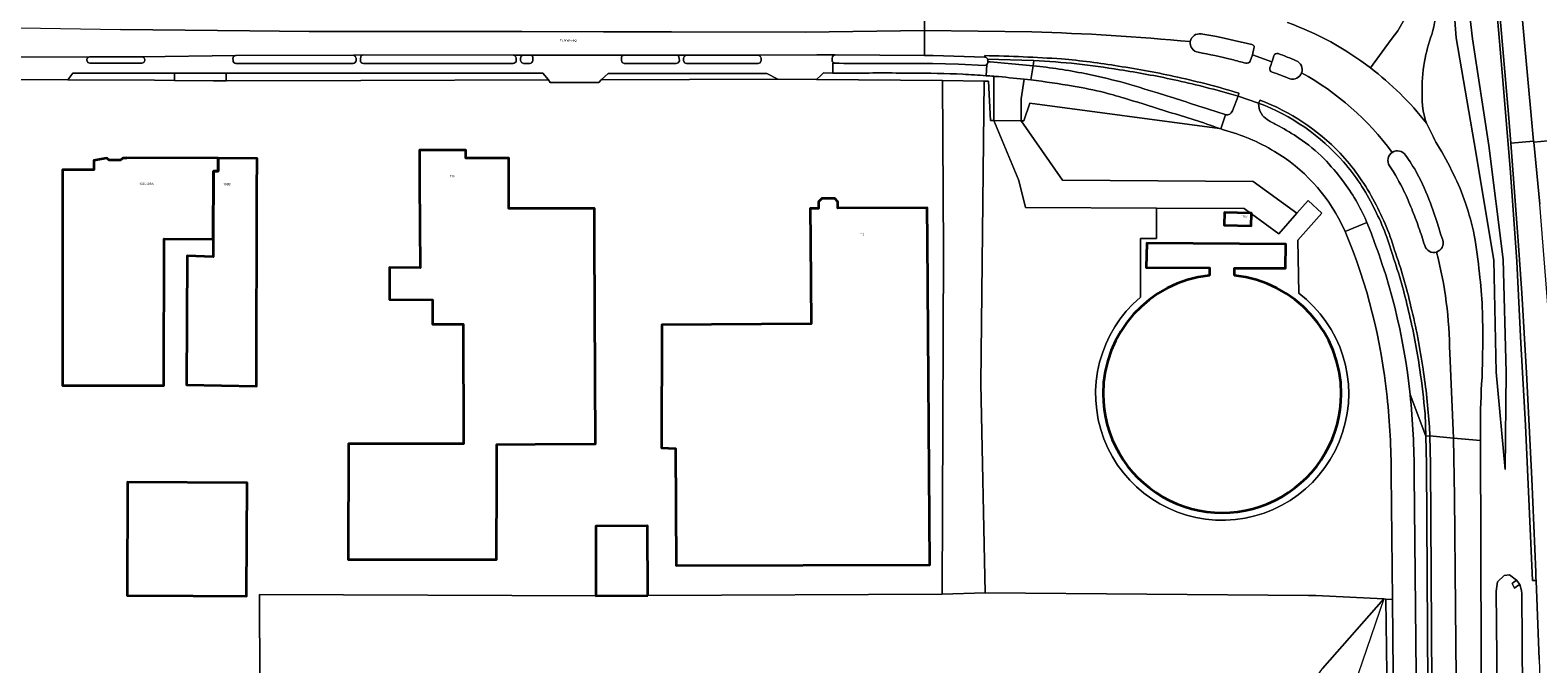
# Model space of a CAD drawing. Header units: metres. Extents: x 197700 to 204338, y 317132 to 325229.
# Tile 495 of 656: x 200923 to 201155, y 320291 to 320388. Entities that reach past the tile are written whole.
import ezdxf
from ezdxf.enums import TextEntityAlignment as Align

# ---------------------------------------------------------------- set-up
doc = ezdxf.new("R2010")
doc.units = ezdxf.units.M
for name, color, linetype, lineweight in [('B-WE-GR-BEPLANTING_CULTUUR_BOSPLANTSOEN-GV', 90, 'Continuous', 18), ('B-WE-GR-BEPLANTING_CULTUUR_HEESTERS-GV', 90, 'Continuous', 18), ('B-WE-GR-GRAS-GV', 60, 'Continuous', 13), ('B-WE-GW-TALUD_KRUIN-G', 90, 'Continuous', 18), ('B-WE-IE-TERREINAFSCHEIDING_KUNSTMATIG_HEKWERK-G', 20, 'IE-TERREINAFSCHEIDING-KUNSTMATIG', 18), ('B-WE-OG-BEBOUWING-GV', 7, 'Continuous', 35), ('B-WE-OG-BEBOUWING-T18', 10, 'Continuous', 18), ('B-WE-OG-BEBOUWING_BASSIN-GV', 7, 'Continuous', 35), ('B-WE-OG-TERREIN_CULTUURSCHEIDING-GV', 7, 'Continuous', 18), ('B-WE-OG-TERREIN_ERF-GV', 7, 'Continuous', 18), ('B-WE-OG-TOPOGRAFIE-T18', 10, 'Continuous', 18), ('B-WE-OG-WATER_GREPPEL-GV', 160, 'Continuous', 18), ('B-WE-OG-WEG-GV', 7, 'Continuous', 18), ('B-WE-VH-ONVERHARD-GV', 252, 'Continuous', 18), ('B-WE-VH-VERHARDING_ASFALT-GV', 252, 'Continuous', 18), ('B-WE-VH-VERHARDING_BETON-GV', 252, 'Continuous', 18), ('B-WE-VH-VERHARDING_BETONSTRAATSTEEN-GV', 252, 'Continuous', 18), ('B-WE-VH-VERHARDING_HALFVERHARDING_GRIND-GV', 252, 'Continuous', 18), ('B-WE-VH-VERHARDING_TEGEL-GV', 252, 'Continuous', 18)]:
    doc.layers.add(name, color=color, linetype=linetype, lineweight=lineweight)
doc.styles.add('NLCS-ISO-M200-T18', font='NLCS-ISO.ttf', dxfattribs={"height": 0.36})
doc.linetypes.add('IE-TERREINAFSCHEIDING-KUNSTMATIG', pattern='A,4,[82,NLCS.SHX,S=0.75,R=90,X=0,Y=0],4,-2', length=10)

msp = doc.modelspace()

# ---------------------------------------------------------------- linework, layer by layer
at = {"layer": 'B-WE-GR-BEPLANTING_CULTUUR_BOSPLANTSOEN-GV'}
msp.add_lwpolyline([(201122.008, 320289.813), (201131.487, 320300.523), (201121.016, 320301.038), (201119.851, 320301.048), (201070.03, 320301.497), (201063.413, 320301.274), (201018.065, 320301.041), (201010.078, 320301.008), (200958.252, 320301.225), (200958.559, 320220.551)], dxfattribs=at)
at = {"layer": 'B-WE-GR-BEPLANTING_CULTUUR_HEESTERS-GV'}
for points in [[(200932.061, 320384.138), (200931.76, 320384.011), (200931.64, 320383.709), (200931.641, 320383.608), (200931.771, 320383.288), (200932.084, 320383.142), (200940.097, 320383.147), (200940.428, 320383.261), (200940.586, 320383.575), (200940.555, 320383.725), (200940.412, 320384.04), (200940.091, 320384.168)], [(201035.058, 320384.4), (201024.031, 320384.396), (201023.709, 320384.266), (201023.573, 320383.947), (201023.574, 320383.563), (201023.704, 320383.238), (201024.029, 320383.108), (201035.065, 320383.1), (201035.387, 320383.237), (201035.521, 320383.561), (201035.516, 320383.933), (201035.381, 320384.258)]]:
    msp.add_lwpolyline(points, close=True, dxfattribs=at)
for points in [[(200954.623, 320384.361), (200954.523, 320384.36), (200954.244, 320384.206), (200954.146, 320383.903), (200954.159, 320383.609)], [(200954.615, 320383.137), (200972.665, 320383.132)], [(200973.108, 320383.583), (200973.109, 320383.961), (200972.998, 320384.269), (200972.702, 320384.41), (200954.623, 320384.361)], [(200997.797, 320383.571), (200997.785, 320383.97), (200997.655, 320384.282), (200997.341, 320384.405), (200974.227, 320384.429), (200973.905, 320384.281), (200973.785, 320383.95), (200973.795, 320383.564)], [(200974.244, 320383.135), (200997.319, 320383.133)], [(200999.994, 320384.412), (200998.868, 320384.407), (200998.554, 320384.27), (200998.438, 320383.949), (200998.444, 320383.573), (200998.58, 320383.253), (200998.901, 320383.119), (200999.89, 320383.117)], [(201000.357, 320383.58), (201000.365, 320383.946)], [(201014.001, 320383.901), (201013.988, 320383.559), (201014.123, 320383.255), (201014.429, 320383.125), (201022.436, 320383.095), (201022.761, 320383.232), (201022.923, 320383.547), (201022.922, 320383.955), (201022.785, 320384.279), (201022.458, 320384.411)], [(201022.458, 320384.411), (201014.396, 320384.387)], [(201046.457, 320383.954), (201046.453, 320383.597)], [(201069.978, 320384.112), (201062.035, 320384.362), (201060.696, 320384.369), (201046.952, 320384.444)], [(201052.459, 320383.109), (201057.199, 320383.117), (201061.944, 320383.111)], [(201061.944, 320383.111), (201065.953, 320382.989), (201069.987, 320382.805)], [(201070.43, 320383.249), (201070.438, 320383.38), (201070.455, 320383.638)]]:
    msp.add_lwpolyline(points, dxfattribs=at)
for points in [[(200954.159, 320383.609, 0.4245545), (200954.615, 320383.137)], [(200972.665, 320383.132, 0.4563606), (200973.108, 320383.583)], [(200973.795, 320383.564, 0.4510509), (200974.244, 320383.135)], [(200997.319, 320383.133, 0.4411627), (200997.797, 320383.571)], [(200999.89, 320383.117, 0.4236688), (201000.357, 320383.58)], [(201000.365, 320383.946, 0.4528054), (200999.994, 320384.412)], [(201014.396, 320384.387, 0.4655485), (201014.001, 320383.901)], [(201046.453, 320383.597, 0.3696734), (201046.865, 320383.152)], [(201046.952, 320384.444, 0.3766308), (201046.457, 320383.954)], [(201046.865, 320383.152, 0.0023238), (201052.459, 320383.109)], [(201070.426, 320383.769, 0.2970602), (201069.978, 320384.112)], [(201070.298, 320382.985, 0.1272911), (201070.43, 320383.249)], [(201070.455, 320383.638, 0.0703293), (201070.426, 320383.769)], [(201069.987, 320382.805, 0.1608569), (201070.298, 320382.985)]]:
    msp.add_lwpolyline(points, format="xyb", dxfattribs=at)
at = {"layer": 'B-WE-GR-GRAS-GV'}
msp.add_lwpolyline([(201131.91, 320289.058), (201131.793, 320300.508), (201131.487, 320300.523), (201122.008, 320289.813)], dxfattribs=at)
at = {"layer": 'B-WE-GW-TALUD_KRUIN-G'}
msp.add_lwpolyline([(201115.549, 320280.498), (201122.008, 320289.813), (201131.487, 320300.523), (201121.016, 320301.038), (201119.851, 320301.048), (201070.03, 320301.497), (201063.413, 320301.274), (201018.065, 320301.041), (201010.078, 320301.008), (200958.252, 320301.225), (200958.559, 320220.551)], dxfattribs=at)
at = {"layer": 'B-WE-IE-TERREINAFSCHEIDING_KUNSTMATIG_HEKWERK-G'}
for points in [[(200928.698, 320380.579), (200942.079, 320380.554), (200945.13, 320380.514)], [(200945.13, 320380.514), (200951.171, 320380.435), (200953.079, 320380.44)], [(200953.079, 320380.44), (200973.837, 320380.49), (201002.75, 320380.594)], [(201010.857, 320380.613), (201038.124, 320380.686)], [(201044.045, 320380.636), (201063.474, 320380.509)], [(201063.474, 320380.509), (201063.609, 320354.241), (201063.413, 320301.274)], [(201069.879, 320380.397), (201063.474, 320380.509)], [(201071.344, 320374.337), (201070.879, 320374.343), (201070.569, 320380.382), (201069.879, 320380.397)], [(201106.146, 320373.094), (201076.904, 320376.987), (201076.021, 320374.281), (201075.589, 320374.286)], [(201071.365, 320374.337), (201071.344, 320374.337)], [(201075.508, 320374.287), (201071.365, 320374.337)], [(201075.589, 320374.286), (201075.508, 320374.287)], [(200958.252, 320301.225), (201010.078, 320301.008)], [(200958.559, 320220.551), (200958.252, 320301.225)], [(201018.065, 320301.041), (201063.413, 320301.274)], [(201070.03, 320301.497), (201063.413, 320301.274)], [(201119.851, 320301.048), (201070.03, 320301.497)], [(201119.851, 320301.048), (201121.016, 320301.038), (201131.487, 320300.523)], [(201131.487, 320300.523), (201124.217, 320279.364), (201121.56, 320278.251)]]:
    msp.add_lwpolyline(points, dxfattribs=at)
at = {"layer": 'B-WE-OG-BEBOUWING-GV'}
for points in [[(200994.809, 320319.337), (200994.827, 320324.346), (201000.698, 320324.386), (201009.981, 320324.448), (201009.848, 320355.757), (201009.846, 320360.757), (200996.676, 320360.749), (200996.671, 320368.539), (200990.034, 320368.537), (200990.033, 320369.757), (200982.887, 320369.753), (200982.89, 320364.753), (200982.982, 320351.59), (200978.275, 320351.633), (200978.256, 320346.718), (200984.914, 320346.676), (200984.898, 320342.909), (200989.641, 320342.926), (200989.683, 320324.438), (200971.935, 320324.437), (200971.922, 320306.589), (200994.762, 320306.607)], [(200951.121, 320355.998), (200951.168, 320366.512), (200951.845, 320366.509), (200951.854, 320368.509), (200937.754, 320368.571), (200937.765, 320368.494), (200937.199, 320368.495), (200936.807, 320368.182), (200935.092, 320368.187), (200934.702, 320368.53), (200932.714, 320368.157), (200932.73, 320366.701), (200927.906, 320366.715), (200927.892, 320361.715), (200927.893, 320333.473), (200943.474, 320333.448), (200943.566, 320356.077)], [(200951.854, 320368.509), (200951.845, 320366.509), (200951.168, 320366.512), (200951.121, 320355.998), (200951.117, 320353.304), (200947.108, 320353.439), (200946.972, 320333.528), (200957.751, 320333.364), (200957.831, 320363.482), (200957.854, 320368.482)], [(201061.136, 320355.86), (201061.112, 320360.86), (201047.357, 320360.794), (201047.358, 320361.79), (201046.866, 320362.287), (201044.856, 320362.271), (201044.355, 320361.778), (201044.362, 320360.775), (201043.1, 320360.769), (201043.125, 320355.769), (201043.233, 320342.95), (201020.223, 320342.798), (201020.2, 320323.833), (201022.326, 320323.752), (201022.43, 320305.693), (201061.535, 320305.797)], [(201111.058, 320359.946), (201111.06, 320360.034), (201110.934, 320360.037), (201106.932, 320360.13), (201106.886, 320358.158), (201111.014, 320358.064)], [(200956.259, 320301.239), (200956.336, 320318.442), (200937.91, 320318.523), (200937.833, 320301.065), (200948.003, 320301.02), (200956.258, 320300.983)], [(201018.065, 320301.041), (201018.022, 320311.793), (201010.034, 320311.761), (201010.078, 320301.008)]]:
    msp.add_lwpolyline(points, close=True, dxfattribs=at)
at = {"layer": 'B-WE-OG-BEBOUWING_BASSIN-GV'}
msp.add_lwpolyline([(201108.456, 320350.423), (201108.439, 320351.536), (201116.313, 320351.536), (201116.353, 320355.256), (201094.962, 320355.411), (201094.832, 320351.639), (201104.591, 320351.594), (201104.584, 320350.415)], dxfattribs=at)
for points in [[(201104.584, 320350.415, 0.3829236), (201088.216, 320332.178)], [(201124.903, 320332.178, 0.3841251), (201108.456, 320350.423)], [(201088.216, 320332.178, 1.0000273), (201124.903, 320332.178)]]:
    msp.add_lwpolyline(points, format="xyb", dxfattribs=at)
at = {"layer": 'B-WE-OG-TERREIN_CULTUURSCHEIDING-GV'}
for points in [[(200953.079, 320380.44), (200973.837, 320380.49), (201002.75, 320380.594), (201001.885, 320381.627), (200973.765, 320381.619), (200953.095, 320381.62)], [(201010.857, 320380.613), (201038.124, 320380.686), (201036.429, 320381.577), (201011.944, 320381.593)]]:
    msp.add_lwpolyline(points, close=True, dxfattribs=at)
for points in [[(201049.157, 320381.625), (201046.567, 320381.648), (201045.144, 320381.661), (201044.784, 320381.317), (201044.045, 320380.636), (201063.474, 320380.509), (201069.879, 320380.397), (201070.569, 320380.382), (201070.879, 320374.343), (201071.344, 320374.337), (201071.365, 320374.337), (201071.366, 320374.757), (201071.382, 320381.146)], [(201093.954, 320347.055), (201093.954, 320356.12), (201096.435, 320356.12), (201096.435, 320360.82), (201076.242, 320360.931), (201075.206, 320365.047), (201071.365, 320374.337), (201071.344, 320374.337), (201070.879, 320374.343), (201070.569, 320380.382), (201069.879, 320380.397), (201069.39, 320333.776), (201070.03, 320301.497), (201119.851, 320301.048), (201121.016, 320301.038), (201131.487, 320300.523), (201131.793, 320300.508), (201132.794, 320300.459), (201132.597, 320319.755)], [(201077.081, 320380.573), (201076.055, 320380.689), (201075.613, 320377.677), (201075.596, 320375.261), (201075.589, 320374.286), (201076.021, 320374.281), (201076.904, 320376.987), (201106.146, 320373.094)], [(201106.748, 320372.871), (201106.34, 320373.023), (201106.146, 320373.094), (201076.904, 320376.987), (201076.021, 320374.281), (201075.589, 320374.286), (201081.959, 320365.096), (201111.355, 320364.934), (201118.065, 320360.007), (201119.812, 320361.99), (201121.905, 320360.014), (201118.235, 320355.849), (201118.366, 320347.697)], [(201125.52, 320357.194), (201124.921, 320358.375)], [(201132.91, 320289.066), (201132.794, 320300.459), (201131.793, 320300.508), (201131.91, 320289.058), (201132.011, 320276.292)]]:
    msp.add_lwpolyline(points, dxfattribs=at)
for points in [[(201058.731, 320381.627, 0.0060581), (201049.157, 320381.625)], [(201066.605, 320381.455, 0.0132073), (201058.731, 320381.627)], [(201070.184, 320381.239, 0.0066311), (201066.605, 320381.455)], [(201071.382, 320381.146, 0.0022316), (201070.184, 320381.239)], [(201083.607, 320379.609, 0.0150063), (201077.081, 320380.573)], [(201088.426, 320378.635, 0.0223779), (201083.607, 320379.609)], [(201091.97, 320377.626, 0.004883), (201088.426, 320378.635)], [(201098.344, 320375.619, 0.0023208), (201091.97, 320377.626)], [(201106.146, 320373.094, 0.0195534), (201098.344, 320375.619)], [(201114.629, 320369.544, 0.0747527), (201106.748, 320372.871)], [(201124.921, 320358.375, 0.1457977), (201114.629, 320369.544)], [(201131.964, 320331.691, 0.0745096), (201125.52, 320357.194)], [(201118.366, 320347.697, -2.8422037), (201093.954, 320347.055)], [(201132.597, 320319.755, 0.0270737), (201131.964, 320331.691)]]:
    msp.add_lwpolyline(points, format="xyb", dxfattribs=at)
at = {"layer": 'B-WE-OG-TERREIN_ERF-GV'}
msp.add_lwpolyline([(200864.393, 320210.646), (200958.597, 320210.481), (200958.559, 320220.551), (200958.252, 320301.225), (201010.078, 320301.008), (201010.034, 320311.761), (201018.022, 320311.793), (201018.065, 320301.041), (201063.413, 320301.274), (201063.609, 320354.241), (201063.474, 320380.509), (201044.045, 320380.636), (201038.124, 320380.686), (201010.857, 320380.613), (201010.51, 320380.171), (201003.03, 320380.165), (201002.75, 320380.594), (200973.837, 320380.49), (200953.079, 320380.44), (200951.171, 320380.435), (200945.13, 320380.514), (200942.079, 320380.554), (200928.698, 320380.579), (200919.359, 320380.627)], dxfattribs=at)
for points in [[(201069.879, 320380.397), (201063.474, 320380.509), (201063.609, 320354.241), (201063.413, 320301.274), (201070.03, 320301.497), (201069.39, 320333.776)], [(201000.698, 320324.386), (200994.827, 320324.346), (200994.809, 320319.337), (200994.762, 320306.607), (200971.922, 320306.589), (200971.935, 320324.437), (200989.683, 320324.438), (200989.641, 320342.926), (200984.898, 320342.909), (200984.914, 320346.676), (200978.256, 320346.718), (200978.275, 320351.633), (200982.982, 320351.59), (200982.89, 320364.753), (200982.887, 320369.753), (200990.033, 320369.757), (200990.034, 320368.537), (200996.671, 320368.539), (200996.676, 320360.749), (201009.846, 320360.757), (201009.848, 320355.757), (201009.981, 320324.448)], [(200927.892, 320361.715), (200927.906, 320366.715), (200932.73, 320366.701), (200932.714, 320368.157), (200934.702, 320368.53), (200935.092, 320368.187), (200936.807, 320368.182), (200937.199, 320368.495), (200937.765, 320368.494), (200937.754, 320368.571), (200951.854, 320368.509), (200957.854, 320368.482), (200957.831, 320363.482), (200957.751, 320333.364), (200946.972, 320333.528), (200947.108, 320353.439), (200951.117, 320353.304), (200951.121, 320355.998), (200943.566, 320356.077), (200943.474, 320333.448), (200927.893, 320333.473)], [(201061.136, 320355.86), (201061.535, 320305.797), (201022.43, 320305.693), (201022.326, 320323.752), (201020.2, 320323.833), (201020.223, 320342.798), (201043.233, 320342.95), (201043.125, 320355.769), (201043.1, 320360.769), (201044.362, 320360.775), (201044.355, 320361.778), (201044.856, 320362.271), (201046.866, 320362.287), (201047.358, 320361.79), (201047.357, 320360.794), (201061.112, 320360.86)], [(200948.003, 320301.02), (200937.833, 320301.065), (200937.91, 320318.523), (200956.336, 320318.442), (200956.259, 320301.239), (200956.258, 320300.983)]]:
    msp.add_lwpolyline(points, close=True, dxfattribs=at)
at = {"layer": 'B-WE-OG-WATER_GREPPEL-GV'}
msp.add_lwpolyline([(201152.854, 320286.374), (201152.708, 320301.312), (201152.675, 320301.815), (201152.409, 320302.745), (201151.889, 320302.47), (201151.606, 320302.213), (201151.238, 320302.919), (201151.488, 320303.139), (201151.921, 320303.437), (201150.854, 320304.25), (201150.019, 320304.125), (201148.957, 320303.186), (201148.76, 320301.703), (201148.904, 320286.536)], dxfattribs=at)
at = {"layer": 'B-WE-OG-WEG-GV'}
for points in [[(201077.536, 320383.573), (201077.458, 320382.773)], [(201108.132, 320375.8), (201109.013, 320378.074), (201107.949, 320378.382)], [(201104.461, 320376.061), (201106.998, 320375.241), (201107.072, 320375.219)], [(201112.17, 320377.003), (201112.228, 320376.538)], [(201128.746, 320358.855), (201128.858, 320358.57)], [(201135.518, 320332.051), (201137.914, 320325.625), (201137.812, 320329.076)], [(201139.668, 320183.726), (201139.74, 320198.718), (201139.276, 320246.005), (201138.875, 320287.341), (201138.267, 320287.304), (201138.042, 320321.288), (201137.914, 320325.625), (201135.518, 320332.051)], [(201136.162, 320319.692), (201136.435, 320289.003), (201136.72, 320258.714), (201137.018, 320228.34), (201137.301, 320198.073), (201137.46, 320182.785)]]:
    msp.add_lwpolyline(points, dxfattribs=at)
for points in [[(201090.755, 320382.157, 0.029048), (201077.536, 320383.573)], [(201077.458, 320382.773, -0.0224664), (201085.416, 320381.554)], [(201085.416, 320381.554, -0.0149667), (201090.942, 320380.267)], [(201099.149, 320380.607, 0.0135588), (201090.755, 320382.157)], [(201090.942, 320380.267, -0.0047438), (201096.573, 320378.588)], [(201096.573, 320378.588, -0.0036289), (201104.461, 320376.061)], [(201107.949, 320378.382, 0.016673), (201099.149, 320380.607)], [(201125.268, 320367.932, 0.1233561), (201112.17, 320377.003)], [(201112.228, 320376.538, 0.1454513), (201112.75, 320375.119)], [(201107.072, 320375.219, 0.3931723), (201108.132, 320375.8)], [(201112.75, 320375.119, 0.0426266), (201113.775, 320374.289)], [(201113.775, 320374.289, -0.01), (201115.318, 320373.47)], [(201115.318, 320373.47, -0.0273398), (201118.379, 320371.586)], [(201118.379, 320371.586, -0.0482654), (201122.24, 320368.441)], [(201122.24, 320368.441, -0.0301761), (201125.146, 320365.014)], [(201129.895, 320360.942, 0.0662058), (201125.268, 320367.932)], [(201125.146, 320365.014, -0.0629115), (201128.746, 320358.855)], [(201132.849, 320353.483, 0.0507367), (201129.895, 320360.942)], [(201128.858, 320358.57, -0.0718225), (201135.518, 320332.051)], [(201135.285, 320344.911, 0.026358), (201132.849, 320353.483)], [(201137.014, 320335.909, 0.0221016), (201135.285, 320344.911)], [(201137.812, 320329.076, 0.015711), (201137.014, 320335.909)], [(201135.518, 320332.051, -0.0238038), (201136.162, 320319.692)]]:
    msp.add_lwpolyline(points, format="xyb", dxfattribs=at)
at = {"layer": 'B-WE-VH-ONVERHARD-GV'}
msp.add_lwpolyline([(201150.177, 320320.476), (201150.323, 320335.497), (201149.872, 320352.909), (201147.646, 320370.484), (201145.148, 320386.937), (201144.132, 320395.373), (201143.965, 320402.727), (201141.562, 320407.354), (201141.994, 320395.231), (201142.601, 320387.068), (201145.384, 320370.914), (201148.41, 320352.761), (201148.773, 320335.491)], close=True, dxfattribs=at)
for points in [[(201144.132, 320395.373), (201145.148, 320386.937), (201147.646, 320370.484), (201149.872, 320352.909), (201150.323, 320335.497), (201150.177, 320320.476), (201148.773, 320335.491), (201148.41, 320352.761), (201145.384, 320370.914), (201142.601, 320387.068), (201141.994, 320395.231)], [(201155.377, 320291.214), (201154.914, 320303.372), (201154.364, 320303.361), (201153.906, 320313.659), (201153.299, 320327.35), (201152.585, 320339.988), (201151.972, 320352.591), (201150.973, 320366.307), (201149.867, 320379.954), (201148.683, 320393.739)], [(201146.354, 320326.859), (201146.363, 320324.942), (201146.45, 320291.794), (201146.685, 320252.948), (201147.35, 320181.934)], [(201148.904, 320286.536), (201148.76, 320301.703), (201148.957, 320303.186), (201150.019, 320304.125), (201150.854, 320304.25), (201151.921, 320303.437), (201152.409, 320302.745), (201152.675, 320301.815), (201152.708, 320301.312), (201152.854, 320286.374)]]:
    msp.add_lwpolyline(points, dxfattribs=at)
for points in [[(201139.965, 320392.387, -0.0091794), (201138.861, 320387.597)], [(201138.861, 320387.597, 0.0428622), (201137.748, 320383.419)], [(201137.748, 320383.419, 0.0571697), (201137.379, 320378.364)], [(201137.379, 320378.364, 0.0890277), (201138.018, 320373.927)], [(201138.018, 320373.927, 0.0068051), (201139.711, 320370.586)], [(201139.711, 320370.586, -0.0273457), (201142.195, 320366.05)], [(201142.195, 320366.05, -0.0323581), (201144.066, 320361.563)], [(201144.066, 320361.563, -0.0289096), (201145.397, 320356.621)], [(201145.397, 320356.621, -0.0145886), (201146.209, 320350.734)], [(201146.209, 320350.734, -0.0174984), (201146.641, 320345.479)], [(201146.641, 320345.479, -0.0082221), (201146.703, 320339.885)], [(201146.703, 320339.885, -0.0069068), (201146.595, 320334.672)], [(201146.595, 320334.672, 0.0170343), (201146.354, 320326.859)]]:
    msp.add_lwpolyline(points, format="xyb", dxfattribs=at)
at = {"layer": 'B-WE-VH-VERHARDING_ASFALT-GV'}
for points in [[(201154.534, 320371.159), (201154.553, 320370.965), (201162.12, 320371.699), (201161.723, 320375.827), (201160.083, 320393.441), (201158.255, 320415.525), (201156.943, 320432.95), (201155.63, 320452.621), (201154.65, 320469.017), (201154.518, 320471.503), (201145.428, 320470.987), (201145.425, 320468.67), (201145.456, 320463.772), (201147.377, 320463.779), (201148.528, 320445.324), (201149.817, 320426.877), (201152.282, 320395.944)], [(201151.018, 320370.817), (201154.534, 320371.159), (201152.282, 320395.944), (201149.817, 320426.877), (201148.528, 320445.324), (201147.377, 320463.779), (201145.456, 320463.772), (201145.532, 320451.87), (201145.613, 320443.171), (201145.688, 320439.889), (201145.811, 320436.745), (201145.98, 320433.841), (201147.387, 320414.488), (201147.887, 320408.418), (201148.95, 320395.514), (201150.676, 320375.285)], [(201147.887, 320408.418), (201147.453, 320408.387), (201148.683, 320393.739), (201149.867, 320379.954), (201150.973, 320366.307), (201151.972, 320352.591), (201152.585, 320339.988), (201153.299, 320327.35), (201153.906, 320313.659), (201154.364, 320303.361), (201154.914, 320303.372), (201154.897, 320303.808), (201154.863, 320304.646), (201154.271, 320319.049), (201153.464, 320335.428), (201152.726, 320347.686), (201152.172, 320355.75), (201151.018, 320370.817), (201150.676, 320375.285), (201148.95, 320395.514)], [(201159.534, 320286.125), (201159.328, 320291.371), (201158.856, 320303.948), (201159.143, 320304.769), (201160.075, 320304.926), (201156.895, 320338.081), (201157.344, 320338.099), (201155.489, 320361.429), (201154.553, 320370.965), (201154.534, 320371.159), (201151.018, 320370.817), (201152.172, 320355.75), (201152.726, 320347.686), (201153.464, 320335.428), (201154.271, 320319.049), (201154.863, 320304.646), (201154.897, 320303.808), (201154.914, 320303.372), (201155.377, 320291.214), (201155.614, 320285.07), (201156.205, 320269.749), (201160.144, 320270.619)]]:
    msp.add_lwpolyline(points, close=True, dxfattribs=at)
for points in [[(201136.727, 320399.135, -0.1792885), (201132.62, 320386.824)], [(201132.62, 320386.824, 0.1792885), (201136.727, 320399.135)], [(201138.861, 320387.597, 0.0091794), (201139.965, 320392.387)], [(201101.654, 320386.486, 0.0172409), (201077.245, 320387.979)], [(201077.245, 320387.979, -0.0172409), (201101.654, 320386.486)], [(201101.654, 320386.486, -0.4172076), (201103.302, 320387.673)], [(201103.302, 320387.673, -0.0128389), (201105.704, 320387.284)], [(201129.389, 320382.455, 0.0759649), (201116.634, 320389.449)], [(201116.634, 320389.449, -0.0759649), (201129.389, 320382.455)], [(201102.86, 320384.852, -0.4173609), (201101.654, 320386.486)], [(201105.704, 320387.284, -0.0102879), (201111.128, 320386.034)], [(201111.128, 320386.034, -0.546924), (201111.46, 320385.409)], [(201137.748, 320383.419, -0.0428622), (201138.861, 320387.597)], [(201069.976, 320384.332, -0.011554), (201081.815, 320383.821)], [(201081.815, 320383.821, -0.020857), (201090.588, 320382.71)], [(201108.024, 320383.725, 0.0163572), (201102.86, 320384.852)], [(201110.21, 320383.157, 0.0055877), (201108.024, 320383.725)], [(201110.877, 320383.49, -0.3293413), (201110.21, 320383.157)], [(201114.535, 320384.303, -0.4688558), (201115.187, 320384.637)], [(201115.187, 320384.637, -0.0145181), (201117.975, 320383.543)], [(201117.975, 320383.543, -0.4000219), (201118.791, 320381.674)], [(201137.379, 320378.364, -0.0571697), (201137.748, 320383.419)], [(201090.588, 320382.71, -0.0149799), (201099.74, 320381.009)], [(201099.74, 320381.009, -0.0187562), (201109.12, 320378.543)], [(201114.243, 320381.783, -0.4175346), (201113.91, 320382.432)], [(201116.964, 320380.767, 0.0192239), (201114.243, 320381.783)], [(201118.791, 320381.674, -0.4001393), (201116.964, 320380.767)], [(201132.764, 320369.404, 0.1085478), (201118.791, 320381.674)], [(201118.791, 320381.674, -0.1085478), (201132.764, 320369.404)], [(201138.018, 320373.927, 0.0632411), (201129.389, 320382.455)], [(201129.389, 320382.455, -0.0632411), (201138.018, 320373.927)], [(201112.394, 320377.463, -0.1115533), (201124.714, 320369.283)], [(201138.018, 320373.927, -0.0890277), (201137.379, 320378.364)], [(201139.711, 320370.586, -0.0068051), (201138.018, 320373.927)], [(201124.714, 320369.283, -0.0672768), (201129.771, 320362.244)], [(201132.339, 320367.347, -0.4151118), (201132.764, 320369.404)], [(201132.764, 320369.404, -0.4149811), (201134.819, 320368.972)], [(201142.195, 320366.05, 0.0273457), (201139.711, 320370.586)], [(201134.573, 320363.41, 0.0358445), (201132.339, 320367.347)], [(201134.819, 320368.972, -0.0301422), (201136.577, 320366.185)], [(201136.577, 320366.185, -0.0293259), (201138.647, 320361.589)], [(201144.066, 320361.563, 0.0323581), (201142.195, 320366.05)], [(201129.771, 320362.244, -0.0556125), (201133.12, 320354.316)], [(201135.766, 320360.688, 0.0189588), (201134.573, 320363.41)], [(201136.831, 320357.881, 0.0124358), (201135.766, 320360.688)], [(201145.397, 320356.621, 0.0289096), (201144.066, 320361.563)], [(201135.518, 320332.051, 0.0718225), (201128.858, 320358.57)], [(201137.761, 320355.031, 0.0111823), (201136.831, 320357.881)], [(201125.52, 320357.194, -0.0745096), (201131.964, 320331.691)], [(201140.543, 320355.884, -0.4206395), (201139.588, 320354.034)], [(201146.209, 320350.734, 0.0145886), (201145.397, 320356.621)], [(201133.12, 320354.316, -0.0301905), (201135.651, 320345.599)], [(201139.588, 320354.034, -0.42076), (201137.761, 320355.031)], [(201141.623, 320338.454, 0.061938), (201139.588, 320354.034)], [(201139.588, 320354.034, -0.061938), (201141.623, 320338.454)], [(201146.641, 320345.479, 0.0174984), (201146.209, 320350.734)], [(201135.651, 320345.599, -0.0236306), (201137.514, 320335.993)], [(201146.703, 320339.885, 0.0082221), (201146.641, 320345.479)], [(201146.595, 320334.672, 0.0069068), (201146.703, 320339.885)], [(201137.514, 320335.993, -0.0203175), (201138.497, 320327.068)], [(201146.354, 320326.859, -0.0170343), (201146.595, 320334.672)], [(201136.162, 320319.692, 0.0238038), (201135.518, 320332.051)], [(201131.964, 320331.691, -0.0270737), (201132.597, 320319.755)]]:
    msp.add_lwpolyline(points, format="xyb", dxfattribs=at)
for points in [[(200865.343, 320394.545), (200865.339, 320394.545), (200865.338, 320389.329), (200890.563, 320389.128), (200905.658, 320388.933), (200921.434, 320388.641), (200936.821, 320388.349), (200956.731, 320388.173), (200965.898, 320388.036), (200998.665, 320388.045), (201011.244, 320387.977), (201021.695, 320388.004), (201042.325, 320387.932), (201060.722, 320388.226), (201060.722, 320388.232), (201060.744, 320391.706)], [(201060.744, 320391.706), (201060.722, 320388.232), (201060.722, 320388.226), (201077.245, 320387.979)], [(200908.771, 320384.093), (200932.061, 320384.138), (200940.091, 320384.168), (200954.523, 320384.36), (200954.623, 320384.361), (200972.702, 320384.41), (200974.227, 320384.429), (200997.341, 320384.405), (200998.868, 320384.407), (200999.994, 320384.412), (201014.396, 320384.387), (201022.458, 320384.411), (201024.031, 320384.396), (201035.058, 320384.4), (201044.097, 320384.436), (201046.952, 320384.444), (201060.696, 320384.369), (201060.722, 320388.226), (201042.325, 320387.932), (201021.695, 320388.004), (201011.244, 320387.977), (200998.665, 320388.045), (200965.898, 320388.036), (200956.731, 320388.173), (200936.821, 320388.349)], [(201077.245, 320387.979), (201060.722, 320388.226), (201060.696, 320384.369), (201062.035, 320384.362), (201069.978, 320384.112), (201069.976, 320384.332)], [(201111.46, 320385.409), (201111.211, 320384.438), (201114.236, 320383.385), (201114.246, 320383.415), (201114.535, 320384.303)], [(201132.62, 320386.824), (201129.389, 320382.455)], [(201129.389, 320382.455), (201132.62, 320386.824)], [(201113.91, 320382.432), (201114.088, 320382.94), (201114.236, 320383.385), (201111.211, 320384.438), (201110.877, 320383.49)], [(201109.12, 320378.543), (201109.013, 320378.074), (201112.17, 320377.003), (201112.394, 320377.463)], [(201162.12, 320371.699), (201154.553, 320370.965), (201155.489, 320361.429)], [(201138.647, 320361.589), (201139.615, 320358.749), (201139.93, 320357.792), (201140.216, 320356.82), (201140.543, 320355.884)], [(201128.858, 320358.57), (201125.52, 320357.194)], [(201138.497, 320327.068), (201138.538, 320325.665), (201142.215, 320325.325), (201141.623, 320338.454)], [(201141.623, 320338.454), (201142.215, 320325.325), (201146.363, 320324.942), (201146.354, 320326.859)], [(201143.361, 320211.971), (201143.002, 320247.068), (201142.941, 320259.269), (201142.772, 320272.286), (201142.507, 320299.223), (201142.38, 320316.285), (201142.215, 320325.325), (201138.538, 320325.665), (201138.662, 320321.338), (201138.875, 320287.341)], [(201147.35, 320181.934), (201146.685, 320252.948), (201146.45, 320291.794), (201146.363, 320324.942), (201142.215, 320325.325), (201142.38, 320316.285), (201142.507, 320299.223), (201142.772, 320272.286), (201142.941, 320259.269), (201143.002, 320247.068), (201143.361, 320211.971)], [(201132.597, 320319.755), (201132.794, 320300.459), (201132.91, 320289.066), (201133.01, 320276.37), (201133.043, 320272.134), (201133.149, 320258.719), (201133.467, 320228.248), (201133.746, 320198.186), (201133.892, 320182.679)], [(201137.46, 320182.785), (201137.301, 320198.073), (201137.018, 320228.34), (201136.72, 320258.714), (201136.435, 320289.003), (201136.162, 320319.692)]]:
    msp.add_lwpolyline(points, dxfattribs=at)
at = {"layer": 'B-WE-VH-VERHARDING_BETON-GV'}
msp.add_lwpolyline([(201152.409, 320302.745), (201151.921, 320303.437), (201151.488, 320303.139), (201151.238, 320302.919), (201151.606, 320302.213), (201151.889, 320302.47)], close=True, dxfattribs=at)
at = {"layer": 'B-WE-VH-VERHARDING_BETONSTRAATSTEEN-GV'}
for points in [[(201103.302, 320387.673, 0.4172076), (201101.654, 320386.486)], [(201105.704, 320387.284, 0.0128389), (201103.302, 320387.673)], [(201101.654, 320386.486, 0.4173609), (201102.86, 320384.852)], [(201111.128, 320386.034, 0.0102879), (201105.704, 320387.284)], [(201111.46, 320385.409, 0.546924), (201111.128, 320386.034)], [(201081.815, 320383.821, 0.011554), (201069.976, 320384.332)], [(201069.978, 320384.112, -0.2970602), (201070.426, 320383.769)], [(201070.426, 320383.769, -0.0703293), (201070.455, 320383.638)], [(201077.536, 320383.573, -0.029048), (201090.755, 320382.157)], [(201090.588, 320382.71, 0.020857), (201081.815, 320383.821)], [(201102.86, 320384.852, -0.0163572), (201108.024, 320383.725)], [(201108.024, 320383.725, -0.0055877), (201110.21, 320383.157)], [(201110.21, 320383.157, 0.3293413), (201110.877, 320383.49)], [(201115.187, 320384.637, 0.4688558), (201114.535, 320384.303)], [(201117.975, 320383.543, 0.0145181), (201115.187, 320384.637)], [(201118.791, 320381.674, 0.4000219), (201117.975, 320383.543)], [(201076.055, 320380.689, 0.0080345), (201071.506, 320381.136)], [(201099.74, 320381.009, 0.0149799), (201090.588, 320382.71)], [(201090.755, 320382.157, -0.0135588), (201099.149, 320380.607)], [(201109.12, 320378.543, 0.0187562), (201099.74, 320381.009)], [(201113.91, 320382.432, 0.4175346), (201114.243, 320381.783)], [(201114.243, 320381.783, -0.0192239), (201116.964, 320380.767)], [(201116.964, 320380.767, 0.4001393), (201118.791, 320381.674)], [(201099.149, 320380.607, -0.016673), (201107.949, 320378.382)], [(201112.17, 320377.003, -0.1233561), (201125.268, 320367.932)], [(201124.714, 320369.283, 0.1115533), (201112.394, 320377.463)], [(201129.771, 320362.244, 0.0672768), (201124.714, 320369.283)], [(201132.764, 320369.404, 0.4151118), (201132.339, 320367.347)], [(201134.819, 320368.972, 0.4149811), (201132.764, 320369.404)], [(201125.268, 320367.932, -0.0662058), (201129.895, 320360.942)], [(201132.339, 320367.347, -0.0358445), (201134.573, 320363.41)], [(201136.577, 320366.185, 0.0301422), (201134.819, 320368.972)], [(201138.647, 320361.589, 0.0293259), (201136.577, 320366.185)], [(201133.12, 320354.316, 0.0556125), (201129.771, 320362.244)], [(201134.573, 320363.41, -0.0189588), (201135.766, 320360.688)], [(201129.895, 320360.942, -0.0507367), (201132.849, 320353.483)], [(201135.766, 320360.688, -0.0124358), (201136.831, 320357.881)], [(201136.831, 320357.881, -0.0111823), (201137.761, 320355.031)], [(201139.588, 320354.034, 0.4206395), (201140.543, 320355.884)], [(201132.849, 320353.483, -0.026358), (201135.285, 320344.911)], [(201135.651, 320345.599, 0.0301905), (201133.12, 320354.316)], [(201137.761, 320355.031, 0.42076), (201139.588, 320354.034)], [(201088.216, 320332.178, -0.3829236), (201104.584, 320350.415)], [(201108.456, 320350.423, -0.3841251), (201124.903, 320332.178)], [(201093.954, 320347.055, 2.8422037), (201118.366, 320347.697)], [(201135.285, 320344.911, -0.0221016), (201137.014, 320335.909)], [(201137.514, 320335.993, 0.0236306), (201135.651, 320345.599)], [(201137.014, 320335.909, -0.015711), (201137.812, 320329.076)], [(201138.497, 320327.068, 0.0203175), (201137.514, 320335.993)], [(201124.903, 320332.178, -1.0000273), (201088.216, 320332.178)]]:
    msp.add_lwpolyline(points, format="xyb", dxfattribs=at)
for points in [[(201110.877, 320383.49), (201111.211, 320384.438), (201111.46, 320385.409)], [(201069.976, 320384.332), (201069.978, 320384.112)], [(201070.426, 320383.769), (201077.461, 320383.577), (201077.536, 320383.573)], [(201077.458, 320382.773), (201077.536, 320383.573), (201077.461, 320383.577), (201070.426, 320383.769)], [(201070.455, 320383.638), (201070.438, 320383.38), (201070.802, 320383.364), (201074.129, 320383.071), (201077.458, 320382.773)], [(201114.535, 320384.303), (201114.246, 320383.415), (201114.236, 320383.385), (201114.088, 320382.94), (201113.91, 320382.432)], [(201071.506, 320381.136), (201071.382, 320381.146), (201071.366, 320374.757), (201071.365, 320374.337)], [(201071.365, 320374.337), (201075.508, 320374.287), (201075.589, 320374.286), (201075.596, 320375.261), (201075.613, 320377.677), (201076.055, 320380.689)], [(201107.949, 320378.382), (201109.013, 320378.074), (201109.12, 320378.543)], [(201112.394, 320377.463), (201112.17, 320377.003)], [(201119.812, 320361.99), (201118.065, 320360.007), (201115.279, 320356.846), (201111.058, 320359.946), (201111.014, 320358.064), (201106.886, 320358.158), (201106.932, 320360.13), (201110.934, 320360.037), (201109.97, 320360.745), (201096.435, 320360.82), (201096.435, 320356.12), (201093.954, 320356.12), (201093.954, 320347.055)], [(201118.366, 320347.697), (201118.235, 320355.849), (201121.905, 320360.014), (201119.812, 320361.99)], [(201140.543, 320355.884), (201140.216, 320356.82), (201139.93, 320357.792), (201139.615, 320358.749), (201138.647, 320361.589)], [(201104.584, 320350.415), (201104.591, 320351.594), (201094.832, 320351.639), (201094.962, 320355.411), (201116.353, 320355.256), (201116.313, 320351.536), (201108.439, 320351.536), (201108.456, 320350.423)], [(201137.812, 320329.076), (201137.914, 320325.625), (201138.538, 320325.665), (201138.497, 320327.068)]]:
    msp.add_lwpolyline(points, dxfattribs=at)
for points in [[(200945.145, 320381.635), (200945.13, 320380.514), (200951.171, 320380.435), (200953.079, 320380.44), (200953.095, 320381.62), (200951.144, 320381.62)], [(201075.508, 320374.287), (201071.365, 320374.337), (201075.206, 320365.047), (201076.242, 320360.931), (201096.435, 320360.82), (201109.97, 320360.745), (201110.934, 320360.037), (201111.06, 320360.034), (201111.058, 320359.946), (201115.279, 320356.846), (201118.065, 320360.007), (201111.355, 320364.934), (201081.959, 320365.096), (201075.589, 320374.286)], [(201137.914, 320325.625), (201138.042, 320321.288), (201138.267, 320287.304), (201138.875, 320287.341), (201138.662, 320321.338), (201138.538, 320325.665)]]:
    msp.add_lwpolyline(points, close=True, dxfattribs=at)
at = {"layer": 'B-WE-VH-VERHARDING_HALFVERHARDING_GRIND-GV'}
msp.add_lwpolyline([(200942.115, 320381.642), (200929.457, 320381.634), (200928.698, 320380.579), (200942.079, 320380.554), (200945.13, 320380.514), (200945.145, 320381.635)], close=True, dxfattribs=at)
at = {"layer": 'B-WE-VH-VERHARDING_TEGEL-GV'}
for points in [[(200954.159, 320383.609), (200954.146, 320383.903), (200954.244, 320384.206), (200954.523, 320384.36), (200940.091, 320384.168), (200940.412, 320384.04), (200940.555, 320383.725), (200940.586, 320383.575), (200940.428, 320383.261), (200940.097, 320383.147), (200932.084, 320383.142), (200931.771, 320383.288), (200931.641, 320383.608), (200931.64, 320383.709), (200931.76, 320384.011), (200932.061, 320384.138), (200908.771, 320384.093)], [(200919.359, 320380.627), (200928.698, 320380.579), (200929.457, 320381.634), (200942.115, 320381.642), (200945.145, 320381.635), (200951.144, 320381.62), (200953.095, 320381.62), (200973.765, 320381.619), (201001.885, 320381.627), (201002.75, 320380.594), (201003.03, 320380.165), (201010.51, 320380.171), (201010.857, 320380.613), (201011.944, 320381.593), (201036.429, 320381.577), (201038.124, 320380.686), (201044.045, 320380.636), (201044.784, 320381.317), (201045.144, 320381.661), (201046.567, 320381.648), (201046.557, 320383.163), (201046.865, 320383.152)], [(200972.665, 320383.132), (200954.615, 320383.137)], [(200973.795, 320383.564), (200973.785, 320383.95), (200973.905, 320384.281), (200974.227, 320384.429), (200972.702, 320384.41), (200972.998, 320384.269), (200973.109, 320383.961), (200973.108, 320383.583)], [(200997.319, 320383.133), (200974.244, 320383.135)], [(200999.89, 320383.117), (200998.901, 320383.119), (200998.58, 320383.253), (200998.444, 320383.573), (200998.438, 320383.949), (200998.554, 320384.27), (200998.868, 320384.407), (200997.341, 320384.405), (200997.655, 320384.282), (200997.785, 320383.97), (200997.797, 320383.571)], [(201014.396, 320384.387), (200999.994, 320384.412)], [(201000.365, 320383.946), (201000.357, 320383.58)], [(201046.952, 320384.444), (201044.097, 320384.436), (201035.058, 320384.4), (201035.381, 320384.258), (201035.516, 320383.933), (201035.521, 320383.561), (201035.387, 320383.237), (201035.065, 320383.1), (201024.029, 320383.108), (201023.704, 320383.238), (201023.574, 320383.563), (201023.573, 320383.947), (201023.709, 320384.266), (201024.031, 320384.396), (201022.458, 320384.411), (201022.785, 320384.279), (201022.922, 320383.955), (201022.923, 320383.547), (201022.761, 320383.232), (201022.436, 320383.095), (201014.429, 320383.125), (201014.123, 320383.255), (201013.988, 320383.559), (201014.001, 320383.901)], [(201046.453, 320383.597), (201046.457, 320383.954)], [(201046.865, 320383.152), (201046.557, 320383.163), (201046.567, 320381.648), (201049.157, 320381.625)], [(201069.987, 320382.805), (201065.953, 320382.989), (201061.944, 320383.111), (201057.199, 320383.117), (201052.459, 320383.109)], [(201077.081, 320380.573), (201077.458, 320382.773), (201074.129, 320383.071), (201070.802, 320383.364), (201070.438, 320383.38), (201070.43, 320383.249)], [(201070.298, 320382.985), (201070.184, 320381.239)], [(201070.184, 320381.239), (201070.298, 320382.985)], [(201071.382, 320381.146), (201071.506, 320381.136)], [(201077.458, 320382.773), (201077.081, 320380.573)], [(201076.055, 320380.689), (201077.081, 320380.573)], [(201106.34, 320373.023), (201107.072, 320375.219), (201106.998, 320375.241), (201104.461, 320376.061)], [(201112.228, 320376.538), (201112.17, 320377.003), (201109.013, 320378.074), (201108.132, 320375.8)], [(201107.072, 320375.219), (201106.34, 320373.023), (201106.748, 320372.871)], [(201106.146, 320373.094), (201106.34, 320373.023)], [(201124.921, 320358.375), (201125.52, 320357.194), (201128.858, 320358.57), (201128.746, 320358.855)]]:
    msp.add_lwpolyline(points, dxfattribs=at)
for points in [[(200954.615, 320383.137, -0.4245545), (200954.159, 320383.609)], [(200973.108, 320383.583, -0.4563606), (200972.665, 320383.132)], [(200974.244, 320383.135, -0.4510509), (200973.795, 320383.564)], [(200997.797, 320383.571, -0.4411627), (200997.319, 320383.133)], [(201000.357, 320383.58, -0.4236688), (200999.89, 320383.117)], [(200999.994, 320384.412, -0.4528054), (201000.365, 320383.946)], [(201014.001, 320383.901, -0.4655485), (201014.396, 320384.387)], [(201046.865, 320383.152, -0.3696734), (201046.453, 320383.597)], [(201046.457, 320383.954, -0.3766308), (201046.952, 320384.444)], [(201052.459, 320383.109, -0.0023238), (201046.865, 320383.152)], [(201070.43, 320383.249, -0.1272911), (201070.298, 320382.985)], [(201049.157, 320381.625, -0.0060581), (201058.731, 320381.627)], [(201058.731, 320381.627, -0.0132073), (201066.605, 320381.455)], [(201066.605, 320381.455, -0.0066311), (201070.184, 320381.239)], [(201070.298, 320382.985, -0.1608569), (201069.987, 320382.805)], [(201070.184, 320381.239, -0.0022316), (201071.382, 320381.146)], [(201071.506, 320381.136, -0.0080345), (201076.055, 320380.689)], [(201085.416, 320381.554, 0.0224664), (201077.458, 320382.773)], [(201090.942, 320380.267, 0.0149667), (201085.416, 320381.554)], [(201077.081, 320380.573, -0.0150063), (201083.607, 320379.609)], [(201083.607, 320379.609, -0.0223779), (201088.426, 320378.635)], [(201088.426, 320378.635, -0.004883), (201091.97, 320377.626)], [(201096.573, 320378.588, 0.0047438), (201090.942, 320380.267)], [(201104.461, 320376.061, 0.0036289), (201096.573, 320378.588)], [(201091.97, 320377.626, -0.0023208), (201098.344, 320375.619)], [(201112.75, 320375.119, -0.1454513), (201112.228, 320376.538)], [(201098.344, 320375.619, -0.0195534), (201106.146, 320373.094)], [(201108.132, 320375.8, -0.3931723), (201107.072, 320375.219)], [(201113.775, 320374.289, -0.0426266), (201112.75, 320375.119)], [(201115.318, 320373.47, 0.01), (201113.775, 320374.289)], [(201106.748, 320372.871, -0.0747527), (201114.629, 320369.544)], [(201118.379, 320371.586, 0.0273398), (201115.318, 320373.47)], [(201122.24, 320368.441, 0.0482654), (201118.379, 320371.586)], [(201114.629, 320369.544, -0.1457977), (201124.921, 320358.375)], [(201125.146, 320365.014, 0.0301761), (201122.24, 320368.441)], [(201128.746, 320358.855, 0.0629115), (201125.146, 320365.014)]]:
    msp.add_lwpolyline(points, format="xyb", dxfattribs=at)

# ---------------------------------------------------------------- texts
at = {"layer": 'B-WE-OG-BEBOUWING-T18', "style": 'NLCS-ISO-M200-T18'}
for s, rotation, p in [('108-108A', 359.8, (200940.873, 320364.557)), ('108B', 359.8, (200953.246, 320364.503)), ('112', 0.2, (201051.078, 320356.812))]:
    msp.add_text(s, height=0.36, rotation=rotation, dxfattribs=at).set_placement(p, align=Align.MIDDLE)
for s, p in [('110', (200987.935, 320365.756)), ('118/TR', (201110.36, 320359.531))]:
    msp.add_text(s, height=0.36, dxfattribs=at).set_placement(p, align=Align.MIDDLE)
at = {"layer": 'B-WE-OG-TOPOGRAFIE-T18', "style": 'NLCS-ISO-M200-T18'}
msp.add_text('Tunnelweg', height=0.36, dxfattribs=at).set_placement((201005.786, 320386.661), align=Align.MIDDLE)

doc.saveas('drawing.dxf')
